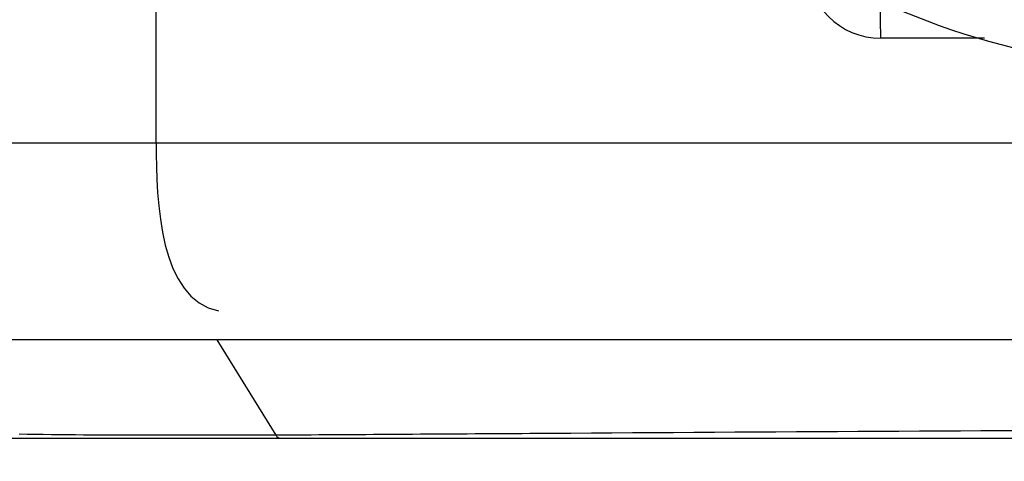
# Paper-space layout 'Sheet' of a CAD drawing. Header units: inches. Extents: x 0.2 to 10.8, y 0.2 to 8.3.
# Tile 373 of 545: x 9.5201 to 9.68, y 2.2086 to 2.2803. Entities that reach past the tile are written whole.
import ezdxf

# ---------------------------------------------------------------- set-up
doc = ezdxf.new("R2010")
doc.units = ezdxf.units.IN
doc.header["$MEASUREMENT"] = 0
doc.layers.get('0').update_dxf_attribs({"lineweight": 5})
doc.styles.add('My Text', font='tahoma.ttf')
doc.dimstyles.new('My Dimension - mm [in] (ANSI)$0', dxfattribs={"dimtxt": 0.12, "dimasz": 0.09842519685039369, "dimexe": 0.125, "dimexo": 0.06299999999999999, "dimgap": 0.03149606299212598, "dimtad": 0, "dimlfac": 250, "dimzin": 4, "dimdsep": 46, "dimtxsty": 'My Text', "dimblk": 'Filled-1', "dimcen": 0.09, "dimclrd": 1, "dimclre": 1, "dimclrt": 1, "dimadec": 1, "dimazin": 1, "dimtfac": 1, "dimtofl": 0, "dimtmove": 0, "dimatfit": 3, "dimfxl": 1, "dimtolj": 1, "dimtzin": 4, "dimlwd": -1, "dimlwe": -1, "dimarcsym": 0})

# ---------------------------------------------------------------- blocks, each defined once
blk = doc.blocks.new('*D12')
at = {"color": 1, "true_color": 0xff0000}
for p, q in [((9.686943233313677, 3.704310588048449), (8.70559147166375, 3.704310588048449)), ((8.83059147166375, 3.605885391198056), (8.83059147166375, 3.470499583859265)), ((8.83059147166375, 1.606466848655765), (8.83059147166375, 1.741852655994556)), ((9.426522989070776, 1.508041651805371), (8.70559147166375, 1.508041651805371))]:
    blk.add_line(p, q, dxfattribs=at)
at = {"layer": 'Defpoints', "color": 0}
for p in [(9.749943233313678, 3.704310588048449), (8.83059147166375, 1.508041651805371), (9.489522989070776, 1.508041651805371)]:
    blk.add_point(p, dxfattribs=at)
at = {"color": 1, "true_color": 0xff0000, "insert": (8.83059147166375, 2.606176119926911), "char_height": 0.12, "attachment_point": 5, "rotation": 90, "style": 'My Text'}
blk.add_mtext('\\A1;549.07 mm [21.617 in]', dxfattribs=at)
blk = doc.blocks.new('Filled-1')

psp = doc.layouts.new('Sheet')

# ---------------------------------------------------------------- linework, layer by layer
at = {"color": 0, "linetype": 'ByBlock', "lineweight": -3}
for p, q in [((9.542276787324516, 2.260310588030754), (9.542300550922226, 2.300310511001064)), ((9.65994323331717, 2.277270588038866), (9.659838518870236, 2.283270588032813)), ((9.676783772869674, 2.277270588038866), (9.65994323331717, 2.277270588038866)), ((9.498952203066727, 2.260310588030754), (9.711571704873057, 2.260310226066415)), ((9.709558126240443, 2.228310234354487), (9.465989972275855, 2.228336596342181)), ((9.56174563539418, 2.212819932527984), (9.55218502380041, 2.228310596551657)), ((9.709571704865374, 2.212310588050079), (9.37993983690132, 2.212310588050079)), ((9.562339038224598, 2.212824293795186), (9.561745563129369, 2.212819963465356))]:
    psp.add_line(p, q, dxfattribs=at)
for centre, radius, start, end in [((9.709943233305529, 2.392310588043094), 0.12, 131.8710731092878, 323.1275990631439), ((9.659943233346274, 2.289270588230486), 0.012, 180.000000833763, 270), ((9.79109820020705, -23.46002078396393), 25.67379325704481, 90.18204043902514, 90.41987237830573)]:
    psp.add_arc(centre, radius, start, end, dxfattribs=at)
for points in [[(9.542276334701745, 2.26031065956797), (9.542245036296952, 2.250615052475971), (9.542870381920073, 2.234827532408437), (9.552400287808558, 2.233042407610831)], [(9.561744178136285, 2.212820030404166), (9.547840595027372, 2.21287957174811), (9.5339349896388, 2.212742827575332), (9.520033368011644, 2.212983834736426)], [(9.602958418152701, 2.213083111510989), (9.58941861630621, 2.212998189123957), (9.575878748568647, 2.212922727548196), (9.562339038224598, 2.212824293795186)]]:
    psp.add_open_spline(points, degree=3, dxfattribs=at)
psp.add_open_spline([(9.562351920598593, 2.212310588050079), (9.562237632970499, 2.212310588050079), (9.561971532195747, 2.212445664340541), (9.561817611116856, 2.21267823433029), (9.56174556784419, 2.21281995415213)], degree=3, knots=[0, 0, 0, 0, 0.4182255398, 1, 1, 1, 1], dxfattribs=at)

# ---------------------------------------------------------------- dimensions: what is measured, and where the dimension line sits
dim = psp.add_linear_dim(base=(8.83059147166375, 1.508041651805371), p1=(9.749943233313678, 3.704310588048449), p2=(9.489522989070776, 1.508041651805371), angle=90, dimstyle='My Dimension - mm [in] (ANSI)$0', override={"dimpost": ' mm'})
dim.commit()
dim.dimension.update_dxf_attribs({"geometry": '*D12', "text_midpoint": (8.83059147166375, 2.606176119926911)})

doc.saveas('drawing.dxf')
